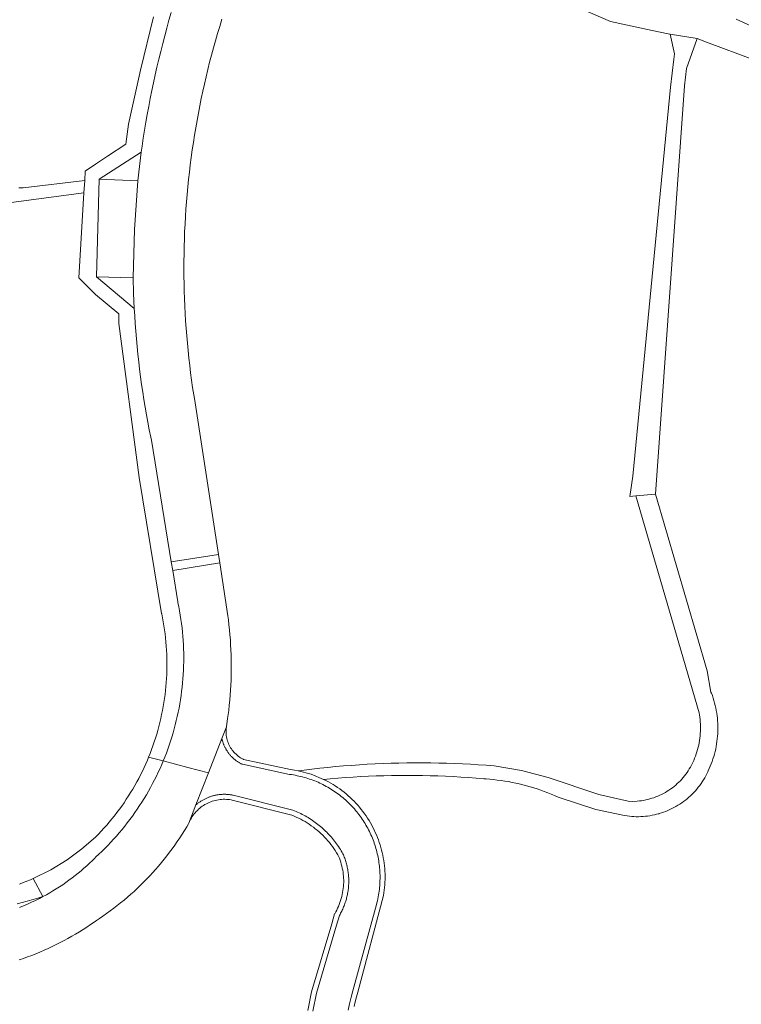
# Model space of a CAD drawing. Extents: x 146402 to 164798, y 455483 to 464134.
# Tile 459 of 575: x 158991 to 159077, y 460749 to 460866. Entities that reach past the tile are written whole.
import ezdxf

# ---------------------------------------------------------------- set-up
doc = ezdxf.new("R2010")
doc.units = 0
doc.header["$LTSCALE"] = 0.2
for name, color, linetype, lineweight in [('B-XX-VH-VERHARDING_ASFALT-GV', 252, 'CONTINUOUS', 18), ('B-XX-VH-VERHARDING_BEDRIJFSVLOERPLAAT-GV', 252, 'CONTINUOUS', 18), ('B-XX-VH-VERHARDING_BETONSTRAATSTEEN-GV', 252, 'CONTINUOUS', 18), ('B-XX-VH-VERHARDING_HALFVERHARDING-GV', 252, 'CONTINUOUS', 18), ('B-XX-VH-VERHARDING_STRAATBAKSTEEN-GV', 252, 'CONTINUOUS', 18)]:
    doc.layers.add(name, color=color, linetype=linetype, lineweight=lineweight)

msp = doc.modelspace()

# ---------------------------------------------------------------- linework, layer by layer
at = {"layer": 'B-XX-VH-VERHARDING_ASFALT-GV'}
for points in [[(159053.381, 460869.467), (159061.491, 460865.904), (159066.452, 460864.837), (159068.366, 460864.447), (159068.588, 460864.412), (159071.81, 460863.902), (159072.957, 460863.468), (159078.709, 460861.289)], [(159081.446, 460863.945), (159076.486, 460866.218)]]:
    msp.add_lwpolyline(points, dxfattribs=at)
msp.add_lwpolyline([(159071.81, 460863.902), (159068.588, 460864.412), (159069.107, 460862.05), (159069.033, 460861.438), (159068.628, 460858.07), (159064.129, 460811.619), (159063.776, 460809.195), (159064.504, 460809.286), (159066.863, 460809.454), (159070.295, 460858.235), (159070.568, 460860.325)], close=True, dxfattribs=at)
at = {"layer": 'B-XX-VH-VERHARDING_BEDRIJFSVLOERPLAAT-GV'}
msp.add_lwpolyline([(159005.019, 460846.886), (159000.404, 460847.07), (159000.121, 460835.438), (159004.483, 460835.293), (159004.653, 460841.094)], close=True, dxfattribs=at)
at = {"layer": 'B-XX-VH-VERHARDING_BETONSTRAATSTEEN-GV'}
msp.add_lwpolyline([(159009.025, 460866.994), (159008.758, 460866.069), (159008.499, 460865.143), (159008.247, 460864.215), (159008.004, 460863.284), (159007.768, 460862.352), (159007.54, 460861.417), (159007.32, 460860.481), (159007.107, 460859.543), (159006.902, 460858.603), (159006.705, 460857.661), (159006.516, 460856.718), (159006.335, 460855.774), (159006.162, 460854.828), (159005.996, 460853.88), (159005.839, 460852.931), (159005.689, 460851.981), (159005.547, 460851.03), (159005.443, 460850.294), (159005.217, 460848.592), (159005.019, 460846.886), (159004.653, 460841.094), (159004.483, 460835.293), (159004.531, 460833.475), (159004.61, 460831.659), (159004.662, 460830.747), (159004.723, 460829.835), (159004.791, 460828.924), (159004.867, 460828.013), (159004.951, 460827.103), (159005.043, 460826.194), (159005.143, 460825.286), (159005.251, 460824.378), (159005.367, 460823.472), (159005.491, 460822.567), (159005.623, 460821.663), (159005.762, 460820.76), (159005.91, 460819.858), (159006.066, 460818.957), (159006.229, 460818.058), (159006.4, 460817.161), (159006.579, 460816.265), (159006.655, 460815.898), (159009.027, 460801.402), (159014.661, 460802.252), (159011.785, 460820.882), (159011.716, 460821.316), (159011.583, 460822.196), (159011.458, 460823.077), (159011.341, 460823.959), (159011.232, 460824.842), (159011.13, 460825.727), (159011.037, 460826.612), (159010.952, 460827.497), (159010.874, 460828.384), (159010.805, 460829.271), (159010.743, 460830.159), (159010.69, 460831.047), (159010.644, 460831.936), (159010.607, 460832.825), (159010.577, 460833.715), (159010.556, 460834.604), (159010.542, 460835.494), (159010.537, 460836.384), (159010.539, 460837.274), (159010.55, 460838.164), (159010.568, 460839.054), (159010.595, 460839.943), (159010.629, 460840.832), (159010.672, 460841.721), (159010.722, 460842.61), (159010.781, 460843.498), (159010.847, 460844.385), (159010.921, 460845.272), (159011.004, 460846.158), (159011.094, 460847.043), (159011.192, 460847.928), (159011.299, 460848.812), (159011.413, 460849.694), (159011.535, 460850.576), (159011.665, 460851.456), (159011.803, 460852.335), (159011.948, 460853.213), (159012.102, 460854.09), (159012.264, 460854.965), (159012.433, 460855.838), (159012.611, 460856.71), (159012.796, 460857.581), (159012.989, 460858.45), (159013.189, 460859.317), (159013.398, 460860.182), (159013.614, 460861.045), (159013.838, 460861.906), (159014.07, 460862.766), (159014.309, 460863.623), (159014.557, 460864.478), (159014.811, 460865.33), (159015.074, 460866.181)], dxfattribs=at)
at = {"layer": 'B-XX-VH-VERHARDING_HALFVERHARDING-GV'}
msp.add_lwpolyline([(158989.317, 460844.228), (158998.583, 460845.461), (158998.693, 460846.911), (158991.332, 460846.065), (158991.17, 460846.055), (158990.837, 460846.041)], dxfattribs=at)
msp.add_lwpolyline([(159073.009, 460788.363), (159066.863, 460809.454), (159064.504, 460809.286), (159072.048, 460783.367), (159072.097, 460783.094), (159072.138, 460782.819), (159072.171, 460782.543), (159072.196, 460782.267), (159072.212, 460781.99), (159072.221, 460781.712), (159072.222, 460781.435), (159072.215, 460781.157), (159072.2, 460780.88), (159072.177, 460780.603), (159072.146, 460780.327), (159072.107, 460780.052), (159072.06, 460779.779), (159072.006, 460779.506), (159071.943, 460779.236), (159071.873, 460778.967), (159071.795, 460778.701), (159071.709, 460778.437), (159071.616, 460778.175), (159071.515, 460777.916), (159071.407, 460777.661), (159071.292, 460777.408), (159071.169, 460777.159), (159071.134, 460777.091), (159071.014, 460776.868), (159070.887, 460776.649), (159070.753, 460776.435), (159070.613, 460776.224), (159070.466, 460776.019), (159070.312, 460775.818), (159070.153, 460775.622), (159069.987, 460775.431), (159069.815, 460775.245), (159069.637, 460775.065), (159069.454, 460774.891), (159069.266, 460774.723), (159069.072, 460774.56), (159068.873, 460774.404), (159068.669, 460774.255), (159068.461, 460774.111), (159068.248, 460773.975), (159068.031, 460773.845), (159067.81, 460773.722), (159067.585, 460773.606), (159067.357, 460773.498), (159067.125, 460773.396), (159066.89, 460773.302), (159066.653, 460773.216), (159066.412, 460773.137), (159066.17, 460773.066), (159065.925, 460773.002), (159065.678, 460772.946), (159065.43, 460772.898), (159065.181, 460772.858), (159064.93, 460772.826), (159064.678, 460772.802), (159064.133, 460772.777), (159063.587, 460772.789), (159060.078, 460773.575), (159054.026, 460775.614), (159050.837, 460776.465), (159047.584, 460777.022), (159046.639, 460777.093), (159045.693, 460777.156), (159044.747, 460777.211), (159043.801, 460777.258), (159042.854, 460777.297), (159041.907, 460777.328), (159040.959, 460777.351), (159040.012, 460777.366), (159039.064, 460777.373), (159038.117, 460777.372), (159037.169, 460777.363), (159036.221, 460777.346), (159035.274, 460777.321), (159034.327, 460777.288), (159033.38, 460777.247), (159032.434, 460777.199), (159031.488, 460777.142), (159030.542, 460777.077), (159029.597, 460777.004), (159028.653, 460776.923), (159027.71, 460776.834), (159026.767, 460776.737), (159025.825, 460776.633), (159024.884, 460776.52), (159024.185, 460776.431), (159025.731, 460776.012), (159027.214, 460775.406), (159027.994, 460775.477), (159028.909, 460775.552), (159029.826, 460775.619), (159030.743, 460775.679), (159031.66, 460775.73), (159032.578, 460775.774), (159033.496, 460775.809), (159034.415, 460775.837), (159035.333, 460775.856), (159036.252, 460775.868), (159037.171, 460775.872), (159038.09, 460775.867), (159039.009, 460775.855), (159039.927, 460775.834), (159040.846, 460775.806), (159041.764, 460775.769), (159042.682, 460775.725), (159043.599, 460775.672), (159044.516, 460775.612), (159045.432, 460775.543), (159046.348, 460775.467), (159046.632, 460775.45), (159047.076, 460775.416), (159047.519, 460775.374), (159047.961, 460775.324), (159048.402, 460775.267), (159048.842, 460775.201), (159049.281, 460775.128), (159049.719, 460775.047), (159050.155, 460774.957), (159050.589, 460774.86), (159051.021, 460774.756), (159051.452, 460774.643), (159051.88, 460774.523), (159052.306, 460774.395), (159052.73, 460774.259), (159053.151, 460774.116), (159053.57, 460773.965), (159053.986, 460773.807), (159054.398, 460773.641), (159054.808, 460773.468), (159055.215, 460773.288), (159059.719, 460771.813), (159062.93, 460771.115), (159063.198, 460771.067), (159063.467, 460771.027), (159063.737, 460770.995), (159064.008, 460770.97), (159064.28, 460770.954), (159064.552, 460770.946), (159064.823, 460770.945), (159065.095, 460770.953), (159065.367, 460770.968), (159065.638, 460770.992), (159065.908, 460771.024), (159066.177, 460771.063), (159066.445, 460771.111), (159066.712, 460771.166), (159066.977, 460771.229), (159067.239, 460771.3), (159067.292, 460771.315), (159067.552, 460771.395), (159067.81, 460771.483), (159068.065, 460771.578), (159068.317, 460771.68), (159068.566, 460771.79), (159068.811, 460771.907), (159069.053, 460772.031), (159069.291, 460772.163), (159069.526, 460772.301), (159069.756, 460772.446), (159069.982, 460772.598), (159070.203, 460772.757), (159070.419, 460772.922), (159070.631, 460773.093), (159070.837, 460773.27), (159071.038, 460773.453), (159071.234, 460773.642), (159071.424, 460773.837), (159071.608, 460774.038), (159071.786, 460774.243), (159071.958, 460774.454), (159072.124, 460774.67), (159072.284, 460774.89), (159072.436, 460775.115), (159072.582, 460775.345), (159072.722, 460775.579), (159072.854, 460775.816), (159072.98, 460776.058), (159073.098, 460776.303), (159073.145, 460776.406), (159073.274, 460776.686), (159073.395, 460776.969), (159073.509, 460777.255), (159073.616, 460777.544), (159073.715, 460777.836), (159073.806, 460778.13), (159073.89, 460778.427), (159073.966, 460778.725), (159074.034, 460779.026), (159074.095, 460779.328), (159074.147, 460779.632), (159074.192, 460779.937), (159074.229, 460780.242), (159074.257, 460780.549), (159074.278, 460780.857), (159074.291, 460781.164), (159074.296, 460781.473), (159074.293, 460781.78), (159074.281, 460782.088), (159074.262, 460782.396), (159074.235, 460782.703), (159074.2, 460783.009), (159074.157, 460783.314), (159074.106, 460783.618), (159074.098, 460783.663), (159074.047, 460783.92), (159073.98, 460784.221), (159073.906, 460784.52), (159073.868, 460784.66), (159073.824, 460784.817), (159073.734, 460785.112), (159073.636, 460785.404), (159073.531, 460785.694), (159073.475, 460785.837)], close=True, dxfattribs=at)
at = {"layer": 'B-XX-VH-VERHARDING_STRAATBAKSTEEN-GV'}
for points in [[(159006.901, 460866.487), (159005.36, 460860.09), (159003.932, 460853.667), (159003.589, 460851.284), (159001.404, 460849.818), (159000, 460848.875), (158998.758, 460848.042), (158998.693, 460846.911), (158998.583, 460845.461), (158998.008, 460835.307), (159000, 460833.301), (159002.75, 460830.985), (159002.782, 460829.847), (159005.212, 460811.438), (159007.879, 460795.23), (159007.893, 460795.161), (159007.988, 460794.686), (159008.075, 460794.21), (159008.155, 460793.732), (159008.226, 460793.253), (159008.289, 460792.772), (159008.345, 460792.291), (159008.392, 460791.809), (159008.431, 460791.326), (159008.463, 460790.843), (159008.486, 460790.359), (159008.502, 460789.875), (159008.51, 460789.391), (159008.509, 460788.906), (159008.501, 460788.422), (159008.484, 460787.938), (159008.46, 460787.454), (159008.427, 460786.97), (159008.387, 460786.488), (159008.338, 460786.006), (159008.282, 460785.525), (159008.218, 460785.044), (159008.146, 460784.565), (159008.065, 460784.088), (159007.977, 460783.611), (159007.882, 460783.137), (159007.778, 460782.663), (159007.666, 460782.192), (159007.547, 460781.722), (159007.42, 460781.255), (159007.286, 460780.79), (159007.143, 460780.326), (159006.993, 460779.866), (159006.836, 460779.408), (159006.671, 460778.952), (159006.498, 460778.5), (159006.318, 460778.05), (159008.07, 460777.596), (159008.26, 460778.066), (159008.443, 460778.54), (159008.619, 460779.016), (159008.787, 460779.495), (159008.947, 460779.977), (159009.1, 460780.46), (159009.245, 460780.947), (159009.382, 460781.435), (159009.512, 460781.926), (159009.634, 460782.419), (159009.748, 460782.913), (159009.854, 460783.409), (159009.953, 460783.907), (159010.043, 460784.407), (159010.126, 460784.907), (159010.201, 460785.409), (159010.268, 460785.912), (159010.327, 460786.416), (159010.378, 460786.921), (159010.421, 460787.427), (159010.456, 460787.933), (159010.483, 460788.44), (159010.502, 460788.947), (159010.514, 460789.455), (159010.517, 460789.962), (159010.512, 460790.47), (159010.499, 460790.977), (159010.478, 460791.484), (159010.449, 460791.991), (159010.412, 460792.497), (159010.367, 460793.002), (159010.315, 460793.507), (159010.254, 460794.011), (159010.185, 460794.514), (159010.109, 460795.015), (159010.024, 460795.516), (159009.932, 460796.015), (159009.832, 460796.512), (159009.809, 460796.62), (159009.197, 460800.362), (159009.027, 460801.402), (159006.655, 460815.898), (159006.579, 460816.265), (159006.4, 460817.161), (159006.229, 460818.058), (159006.066, 460818.957), (159005.91, 460819.858), (159005.762, 460820.76), (159005.623, 460821.663), (159005.491, 460822.567), (159005.367, 460823.472), (159005.251, 460824.378), (159005.143, 460825.286), (159005.043, 460826.194), (159004.951, 460827.103), (159004.867, 460828.013), (159004.791, 460828.924), (159004.723, 460829.835), (159004.662, 460830.747), (159004.61, 460831.659), (159000.121, 460835.438), (159000.404, 460847.07), (159005.443, 460850.294), (159005.547, 460851.03), (159005.689, 460851.981), (159005.839, 460852.931), (159005.996, 460853.88), (159006.162, 460854.828), (159006.335, 460855.774), (159006.516, 460856.718), (159006.705, 460857.661), (159006.902, 460858.603), (159007.107, 460859.543), (159007.32, 460860.481), (159007.54, 460861.417), (159007.768, 460862.352), (159008.004, 460863.284), (159008.247, 460864.215), (159008.499, 460865.143), (159008.758, 460866.069), (159009.025, 460866.994)], [(159030.852, 460748.258), (159030.993, 460748.84), (159031.141, 460749.421), (159031.297, 460750), (159034.376, 460761.536), (159034.426, 460761.854), (159034.468, 460762.174), (159034.502, 460762.494), (159034.528, 460762.816), (159034.546, 460763.138), (159034.556, 460763.46), (159034.558, 460763.782), (159034.552, 460764.105), (159034.538, 460764.427), (159034.516, 460764.749), (159034.486, 460765.069), (159034.448, 460765.39), (159034.402, 460765.709), (159034.348, 460766.027), (159034.286, 460766.343), (159034.217, 460766.658), (159034.146, 460766.945), (159034.062, 460767.256), (159033.97, 460767.565), (159033.87, 460767.872), (159033.763, 460768.176), (159033.648, 460768.478), (159033.526, 460768.776), (159033.396, 460769.072), (159033.259, 460769.364), (159033.115, 460769.652), (159032.964, 460769.937), (159032.806, 460770.218), (159032.64, 460770.495), (159032.468, 460770.768), (159032.29, 460771.037), (159032.104, 460771.301), (159031.913, 460771.56), (159031.714, 460771.815), (159031.51, 460772.064), (159031.299, 460772.308), (159031.083, 460772.547), (159030.861, 460772.781), (159030.632, 460773.009), (159030.399, 460773.231), (159030.159, 460773.448), (159029.915, 460773.658), (159029.666, 460773.862), (159029.411, 460774.06), (159029.152, 460774.252), (159028.887, 460774.437), (159028.619, 460774.616), (159028.346, 460774.788), (159028.069, 460774.953), (159027.788, 460775.111), (159027.503, 460775.262), (159027.214, 460775.406), (159025.731, 460776.012), (159024.185, 460776.431), (159023.736, 460776.516), (159023.285, 460776.586), (159017.655, 460777.786), (159017.609, 460777.809), (159017.457, 460777.889), (159017.309, 460777.977), (159017.165, 460778.071), (159017.026, 460778.172), (159016.891, 460778.279), (159016.762, 460778.393), (159016.639, 460778.512), (159016.52, 460778.637), (159016.408, 460778.767), (159016.302, 460778.902), (159016.203, 460779.043), (159016.11, 460779.187), (159016.023, 460779.336), (159015.944, 460779.488), (159015.872, 460779.645), (159015.808, 460779.804), (159015.751, 460779.966), (159015.701, 460780.131), (159015.659, 460780.297), (159015.626, 460780.466), (159015.599, 460780.636), (159015.581, 460780.807), (159015.571, 460780.978), (159015.569, 460781.15), (159015.574, 460781.322), (159015.588, 460781.494), (159015.61, 460781.664), (159015.072, 460780.285), (159015.089, 460780.21), (159015.106, 460780.134), (159015.125, 460780.06), (159015.146, 460779.985), (159015.168, 460779.911), (159015.19, 460779.837), (159015.215, 460779.764), (159015.24, 460779.691), (159015.267, 460779.619), (159015.295, 460779.547), (159015.325, 460779.476), (159015.356, 460779.405), (159015.387, 460779.334), (159015.42, 460779.265), (159015.455, 460779.196), (159015.49, 460779.127), (159015.527, 460779.059), (159015.565, 460778.992), (159015.604, 460778.925), (159015.645, 460778.859), (159015.686, 460778.794), (159015.729, 460778.73), (159015.772, 460778.666), (159015.817, 460778.603), (159015.863, 460778.541), (159015.91, 460778.48), (159015.958, 460778.42), (159016.008, 460778.36), (159016.058, 460778.302), (159016.109, 460778.244), (159016.161, 460778.187), (159016.214, 460778.131), (159016.269, 460778.076), (159016.324, 460778.022), (159016.38, 460777.969), (159016.437, 460777.917), (159016.495, 460777.866), (159016.554, 460777.816), (159016.613, 460777.767), (159016.674, 460777.719), (159016.735, 460777.672), (159016.798, 460777.626), (159016.861, 460777.582), (159016.924, 460777.538), (159016.989, 460777.496), (159017.054, 460777.455), (159017.12, 460777.415), (159017.187, 460777.376), (159017.254, 460777.338), (159017.322, 460777.301), (159017.391, 460777.266), (159017.46, 460777.232), (159017.53, 460777.199), (159023.16, 460775.999), (159023.387, 460775.965), (159023.613, 460775.928), (159023.839, 460775.887), (159024.064, 460775.843), (159024.278, 460775.797), (159024.49, 460775.748), (159024.702, 460775.694), (159024.913, 460775.637), (159025.123, 460775.577), (159025.331, 460775.512), (159025.539, 460775.444), (159025.745, 460775.372), (159025.95, 460775.297), (159026.154, 460775.218), (159026.356, 460775.135), (159026.556, 460775.049), (159026.756, 460774.959), (159026.953, 460774.866), (159027.147, 460774.77), (159027.34, 460774.671), (159027.531, 460774.568), (159027.72, 460774.462), (159027.907, 460774.352), (159028.092, 460774.24), (159028.275, 460774.124), (159028.456, 460774.005), (159028.635, 460773.883), (159028.812, 460773.758), (159028.986, 460773.629), (159029.159, 460773.498), (159029.329, 460773.364), (159029.497, 460773.227), (159029.662, 460773.086), (159029.824, 460772.943), (159029.985, 460772.797), (159030.142, 460772.649), (159030.297, 460772.497), (159030.45, 460772.343), (159030.599, 460772.187), (159030.746, 460772.027), (159030.89, 460771.865), (159031.032, 460771.701), (159031.17, 460771.534), (159031.305, 460771.365), (159031.438, 460771.194), (159031.567, 460771.02), (159031.694, 460770.844), (159031.817, 460770.666), (159031.937, 460770.485), (159032.054, 460770.303), (159032.168, 460770.118), (159032.278, 460769.932), (159032.386, 460769.744), (159032.49, 460769.554), (159032.59, 460769.362), (159032.687, 460769.168), (159032.781, 460768.973), (159032.872, 460768.776), (159032.959, 460768.577), (159033.042, 460768.377), (159033.122, 460768.176), (159033.198, 460767.973), (159033.271, 460767.769), (159033.341, 460767.564), (159033.407, 460767.358), (159033.469, 460767.15), (159033.527, 460766.941), (159033.582, 460766.732), (159033.633, 460766.521), (159033.68, 460766.312), (159033.723, 460766.101), (159033.763, 460765.89), (159033.799, 460765.679), (159033.831, 460765.466), (159033.86, 460765.253), (159033.885, 460765.04), (159033.907, 460764.826), (159033.924, 460764.613), (159033.938, 460764.398), (159033.948, 460764.184), (159033.955, 460763.969), (159033.958, 460763.754), (159033.957, 460763.54), (159033.952, 460763.325), (159033.944, 460763.111), (159033.932, 460762.896), (159033.916, 460762.682), (159033.897, 460762.468), (159033.874, 460762.255), (159033.847, 460762.042), (159033.816, 460761.829), (159033.782, 460761.617), (159033.739, 460761.38), (159033.691, 460761.143), (159033.638, 460760.908), (159033.581, 460760.673), (159033.52, 460760.44), (159030.718, 460750.158), (159030.511, 460749.383), (159030.317, 460748.605), (159030.138, 460747.823)], [(159030.138, 460747.823), (159030.317, 460748.605), (159030.511, 460749.383), (159030.718, 460750.158), (159033.52, 460760.44), (159033.581, 460760.673), (159033.638, 460760.908), (159033.691, 460761.143), (159033.739, 460761.38), (159033.782, 460761.617), (159033.816, 460761.829), (159033.847, 460762.042), (159033.874, 460762.255), (159033.897, 460762.468), (159033.916, 460762.682), (159033.932, 460762.896), (159033.944, 460763.111), (159033.952, 460763.325), (159033.957, 460763.54), (159033.958, 460763.754), (159033.955, 460763.969), (159033.948, 460764.184), (159033.938, 460764.398), (159033.924, 460764.613), (159033.907, 460764.826), (159033.885, 460765.04), (159033.86, 460765.253), (159033.831, 460765.466), (159033.799, 460765.679), (159033.763, 460765.89), (159033.723, 460766.101), (159033.68, 460766.312), (159033.633, 460766.521), (159033.582, 460766.732), (159033.527, 460766.941), (159033.469, 460767.15), (159033.407, 460767.358), (159033.341, 460767.564), (159033.271, 460767.769), (159033.198, 460767.973), (159033.122, 460768.176), (159033.042, 460768.377), (159032.959, 460768.577), (159032.872, 460768.776), (159032.781, 460768.973), (159032.687, 460769.168), (159032.59, 460769.362), (159032.49, 460769.554), (159032.386, 460769.744), (159032.278, 460769.932), (159032.168, 460770.118), (159032.054, 460770.303), (159031.937, 460770.485), (159031.817, 460770.666), (159031.694, 460770.844), (159031.567, 460771.02), (159031.438, 460771.194), (159031.305, 460771.365), (159031.17, 460771.534), (159031.032, 460771.701), (159030.89, 460771.865), (159030.746, 460772.027), (159030.599, 460772.187), (159030.45, 460772.343), (159030.297, 460772.497), (159030.142, 460772.649), (159029.985, 460772.797), (159029.824, 460772.943), (159029.662, 460773.086), (159029.497, 460773.227), (159029.329, 460773.364), (159029.159, 460773.498), (159028.986, 460773.629), (159028.812, 460773.758), (159028.635, 460773.883), (159028.456, 460774.005), (159028.275, 460774.124), (159028.092, 460774.24), (159027.907, 460774.352), (159027.72, 460774.462), (159027.531, 460774.568), (159027.34, 460774.671), (159027.147, 460774.77), (159026.953, 460774.866), (159026.756, 460774.959), (159026.556, 460775.049), (159026.356, 460775.135), (159026.154, 460775.218), (159025.95, 460775.297), (159025.745, 460775.372), (159025.539, 460775.444), (159025.331, 460775.512), (159025.123, 460775.577), (159024.913, 460775.637), (159024.702, 460775.694), (159024.49, 460775.748), (159024.278, 460775.797), (159024.064, 460775.843), (159023.839, 460775.887), (159023.613, 460775.928), (159023.387, 460775.965), (159023.16, 460775.999), (159017.53, 460777.199), (159017.46, 460777.232), (159017.391, 460777.266), (159017.322, 460777.301), (159017.254, 460777.338), (159017.187, 460777.376), (159017.12, 460777.415), (159017.054, 460777.455), (159016.989, 460777.496), (159016.924, 460777.538), (159016.861, 460777.582), (159016.798, 460777.626), (159016.735, 460777.672), (159016.674, 460777.719), (159016.613, 460777.767), (159016.554, 460777.816), (159016.495, 460777.866), (159016.437, 460777.917), (159016.38, 460777.969), (159016.324, 460778.022), (159016.269, 460778.076), (159016.214, 460778.131), (159016.161, 460778.187), (159016.109, 460778.244), (159016.058, 460778.302), (159016.008, 460778.36), (159015.958, 460778.42), (159015.91, 460778.48), (159015.863, 460778.541), (159015.817, 460778.603), (159015.772, 460778.666), (159015.729, 460778.73), (159015.686, 460778.794), (159015.645, 460778.859), (159015.604, 460778.925), (159015.565, 460778.992), (159015.527, 460779.059), (159015.49, 460779.127), (159015.455, 460779.196), (159015.42, 460779.265), (159015.387, 460779.334), (159015.356, 460779.405), (159015.325, 460779.476), (159015.295, 460779.547), (159015.267, 460779.619), (159015.24, 460779.691), (159015.215, 460779.764), (159015.19, 460779.837), (159015.168, 460779.911), (159015.146, 460779.985), (159015.125, 460780.06), (159015.106, 460780.134), (159015.089, 460780.21), (159015.072, 460780.285), (159013.477, 460776.197), (159011.979, 460772.354), (159012.047, 460772.412), (159012.117, 460772.469), (159012.187, 460772.525), (159012.259, 460772.58), (159012.331, 460772.633), (159012.404, 460772.685), (159012.479, 460772.736), (159012.553, 460772.786), (159012.629, 460772.834), (159012.706, 460772.881), (159012.783, 460772.926), (159012.862, 460772.971), (159012.941, 460773.013), (159013.02, 460773.055), (159013.101, 460773.095), (159013.182, 460773.134), (159013.264, 460773.171), (159013.346, 460773.207), (159013.429, 460773.241), (159013.513, 460773.274), (159013.597, 460773.306), (159013.682, 460773.336), (159013.767, 460773.365), (159013.853, 460773.392), (159013.939, 460773.417), (159014.025, 460773.441), (159014.112, 460773.464), (159014.2, 460773.485), (159014.287, 460773.505), (159014.375, 460773.523), (159014.464, 460773.54), (159014.552, 460773.554), (159014.641, 460773.568), (159014.73, 460773.58), (159014.82, 460773.59), (159014.909, 460773.599), (159014.999, 460773.606), (159015.088, 460773.612), (159015.178, 460773.616), (159015.268, 460773.619), (159015.358, 460773.62), (159015.448, 460773.62), (159015.538, 460773.618), (159015.627, 460773.614), (159015.717, 460773.609), (159015.807, 460773.602), (159015.896, 460773.594), (159015.986, 460773.584), (159016.075, 460773.573), (159016.164, 460773.56), (159016.252, 460773.545), (159016.341, 460773.53), (159016.429, 460773.512), (159023.562, 460771.718), (159023.75, 460771.644), (159023.936, 460771.566), (159024.122, 460771.485), (159024.305, 460771.401), (159024.488, 460771.313), (159024.668, 460771.223), (159024.847, 460771.129), (159025.025, 460771.032), (159025.2, 460770.932), (159025.374, 460770.83), (159025.546, 460770.723), (159025.717, 460770.615), (159025.885, 460770.503), (159026.051, 460770.388), (159026.216, 460770.27), (159026.378, 460770.15), (159026.538, 460770.027), (159026.696, 460769.9), (159026.852, 460769.772), (159027.005, 460769.64), (159027.156, 460769.506), (159027.305, 460769.369), (159027.451, 460769.23), (159027.595, 460769.088), (159027.737, 460768.944), (159027.875, 460768.797), (159028.012, 460768.648), (159028.145, 460768.496), (159028.276, 460768.342), (159028.405, 460768.186), (159028.53, 460768.028), (159028.653, 460767.867), (159028.773, 460767.704), (159028.89, 460767.54), (159029.004, 460767.373), (159029.116, 460767.204), (159029.224, 460767.034), (159029.329, 460766.861), (159029.432, 460766.687), (159029.531, 460766.511), (159029.587, 460766.381), (159029.641, 460766.25), (159029.693, 460766.118), (159029.742, 460765.985), (159029.79, 460765.852), (159029.834, 460765.717), (159029.877, 460765.582), (159029.917, 460765.446), (159029.954, 460765.31), (159029.989, 460765.172), (159030.022, 460765.034), (159030.052, 460764.896), (159030.08, 460764.757), (159030.105, 460764.618), (159030.128, 460764.478), (159030.149, 460764.338), (159030.167, 460764.197), (159030.182, 460764.056), (159030.195, 460763.915), (159030.206, 460763.774), (159030.214, 460763.633), (159030.22, 460763.491), (159030.223, 460763.349), (159030.223, 460763.208), (159030.221, 460763.066), (159030.217, 460762.924), (159030.21, 460762.783), (159030.201, 460762.641), (159030.189, 460762.5), (159030.174, 460762.359), (159030.158, 460762.219), (159030.138, 460762.078), (159030.117, 460761.938), (159030.092, 460761.799), (159030.066, 460761.659), (159030.036, 460761.521), (159030.005, 460761.383), (159029.971, 460761.245), (159029.935, 460761.108), (159029.896, 460760.972), (159029.854, 460760.837), (159029.811, 460760.702), (159029.765, 460760.568), (159029.717, 460760.434), (159029.666, 460760.302), (159029.613, 460760.171), (159029.558, 460760.04), (159029.5, 460759.911), (159029.44, 460759.782), (159029.378, 460759.655), (159029.314, 460759.529), (159029.248, 460759.404), (159029.179, 460759.28), (159029.108, 460759.157), (159028.762, 460757.986), (159026.369, 460749.866), (159025.941, 460747.714)], [(158990.88, 460753.842), (158991.381, 460754.015), (158991.879, 460754.195), (158992.374, 460754.382), (158992.866, 460754.577), (158993.355, 460754.78), (158993.841, 460754.99), (158994.324, 460755.207), (158994.803, 460755.431), (158995.279, 460755.663), (158995.752, 460755.901), (158996.221, 460756.147), (158996.686, 460756.4), (158997.147, 460756.66), (158997.604, 460756.927), (158998.057, 460757.201), (158998.506, 460757.481), (158998.951, 460757.768), (158999.391, 460758.062), (158999.827, 460758.363), (159000.001, 460758.486), (159000.441, 460758.776), (159000.877, 460759.072), (159001.308, 460759.375), (159001.734, 460759.684), (159002.156, 460760), (159002.573, 460760.322), (159002.984, 460760.65), (159003.391, 460760.985), (159003.793, 460761.326), (159004.189, 460761.672), (159004.581, 460762.025), (159004.966, 460762.384), (159005.347, 460762.748), (159005.721, 460763.119), (159006.09, 460763.495), (159006.454, 460763.876), (159006.811, 460764.263), (159007.163, 460764.655), (159007.508, 460765.053), (159007.848, 460765.456), (159008.181, 460765.863), (159008.508, 460766.276), (159008.829, 460766.694), (159009.143, 460767.117), (159009.451, 460767.544), (159009.752, 460767.976), (159010.047, 460768.413), (159010.335, 460768.854), (159010.617, 460769.299), (159010.891, 460769.749), (159011.104, 460770.108), (159011.134, 460770.183), (159011.979, 460772.354), (159013.477, 460776.197), (159011.02, 460776.833), (159008.07, 460777.596), (159007.893, 460777.178), (159007.689, 460776.713), (159007.477, 460776.252), (159007.258, 460775.794), (159007.032, 460775.34), (159006.799, 460774.889), (159006.559, 460774.442), (159006.312, 460773.999), (159006.057, 460773.559), (159005.796, 460773.124), (159005.528, 460772.693), (159005.253, 460772.267), (159004.972, 460771.844), (159004.684, 460771.426), (159004.389, 460771.013), (159004.088, 460770.605), (159003.781, 460770.201), (159003.467, 460769.802), (159003.147, 460769.408), (159002.821, 460769.019), (159002.488, 460768.636), (159002.15, 460768.258), (159001.806, 460767.885), (159001.456, 460767.517), (159001.1, 460767.155), (159000.739, 460766.799), (159000.372, 460766.449), (158999.999, 460766.104), (158999.94, 460766.044), (158999.614, 460765.721), (158999.282, 460765.404), (158998.946, 460765.093), (158998.603, 460764.787), (158998.255, 460764.488), (158997.903, 460764.194), (158997.545, 460763.907), (158997.182, 460763.626), (158996.814, 460763.352), (158996.442, 460763.083), (158996.065, 460762.822), (158995.683, 460762.567), (158995.297, 460762.319), (158994.907, 460762.077), (158994.513, 460761.843), (158994.114, 460761.615), (158993.712, 460761.394), (158993.289, 460761.175), (158992.822, 460760.942), (158992.352, 460760.717), (158991.878, 460760.498), (158991.4, 460760.287), (158990.92, 460760.083)], [(159025.941, 460747.714), (159026.369, 460749.866), (159028.762, 460757.986), (159029.108, 460759.157), (159029.179, 460759.28), (159029.248, 460759.404), (159029.314, 460759.529), (159029.378, 460759.655), (159029.44, 460759.782), (159029.5, 460759.911), (159029.558, 460760.04), (159029.613, 460760.171), (159029.666, 460760.302), (159029.717, 460760.434), (159029.765, 460760.568), (159029.811, 460760.702), (159029.854, 460760.837), (159029.896, 460760.972), (159029.935, 460761.108), (159029.971, 460761.245), (159030.005, 460761.383), (159030.036, 460761.521), (159030.066, 460761.659), (159030.092, 460761.799), (159030.117, 460761.938), (159030.138, 460762.078), (159030.158, 460762.219), (159030.174, 460762.359), (159030.189, 460762.5), (159030.201, 460762.641), (159030.21, 460762.783), (159030.217, 460762.924), (159030.221, 460763.066), (159030.223, 460763.208), (159030.223, 460763.349), (159030.22, 460763.491), (159030.214, 460763.633), (159030.206, 460763.774), (159030.195, 460763.915), (159030.182, 460764.056), (159030.167, 460764.197), (159030.149, 460764.338), (159030.128, 460764.478), (159030.105, 460764.618), (159030.08, 460764.757), (159030.052, 460764.896), (159030.022, 460765.034), (159029.989, 460765.172), (159029.954, 460765.31), (159029.917, 460765.446), (159029.877, 460765.582), (159029.834, 460765.717), (159029.79, 460765.852), (159029.742, 460765.985), (159029.693, 460766.118), (159029.641, 460766.25), (159029.587, 460766.381), (159029.531, 460766.511), (159029.432, 460766.687), (159029.329, 460766.861), (159029.224, 460767.034), (159029.116, 460767.204), (159029.004, 460767.373), (159028.89, 460767.54), (159028.773, 460767.704), (159028.653, 460767.867), (159028.53, 460768.028), (159028.405, 460768.186), (159028.276, 460768.342), (159028.145, 460768.496), (159028.012, 460768.648), (159027.875, 460768.797), (159027.737, 460768.944), (159027.595, 460769.088), (159027.451, 460769.23), (159027.305, 460769.369), (159027.156, 460769.506), (159027.005, 460769.64), (159026.852, 460769.772), (159026.696, 460769.9), (159026.538, 460770.027), (159026.378, 460770.15), (159026.216, 460770.27), (159026.051, 460770.388), (159025.885, 460770.503), (159025.717, 460770.615), (159025.546, 460770.723), (159025.374, 460770.83), (159025.2, 460770.932), (159025.025, 460771.032), (159024.847, 460771.129), (159024.668, 460771.223), (159024.488, 460771.313), (159024.305, 460771.401), (159024.122, 460771.485), (159023.936, 460771.566), (159023.75, 460771.644), (159023.562, 460771.718), (159016.429, 460773.512), (159016.341, 460773.53), (159016.252, 460773.545), (159016.164, 460773.56), (159016.075, 460773.573), (159015.986, 460773.584), (159015.896, 460773.594), (159015.807, 460773.602), (159015.717, 460773.609), (159015.627, 460773.614), (159015.538, 460773.618), (159015.448, 460773.62), (159015.358, 460773.62), (159015.268, 460773.619), (159015.178, 460773.616), (159015.088, 460773.612), (159014.999, 460773.606), (159014.909, 460773.599), (159014.82, 460773.59), (159014.73, 460773.58), (159014.641, 460773.568), (159014.552, 460773.554), (159014.464, 460773.54), (159014.375, 460773.523), (159014.287, 460773.505), (159014.2, 460773.485), (159014.112, 460773.464), (159014.025, 460773.441), (159013.939, 460773.417), (159013.853, 460773.392), (159013.767, 460773.365), (159013.682, 460773.336), (159013.597, 460773.306), (159013.513, 460773.274), (159013.429, 460773.241), (159013.346, 460773.207), (159013.264, 460773.171), (159013.182, 460773.134), (159013.101, 460773.095), (159013.02, 460773.055), (159012.941, 460773.013), (159012.862, 460772.971), (159012.783, 460772.926), (159012.706, 460772.881), (159012.629, 460772.834), (159012.553, 460772.786), (159012.479, 460772.736), (159012.404, 460772.685), (159012.331, 460772.633), (159012.259, 460772.58), (159012.187, 460772.525), (159012.117, 460772.469), (159012.047, 460772.412), (159011.979, 460772.354), (159011.134, 460770.183), (159011.177, 460770.285), (159011.258, 460770.458), (159011.345, 460770.628), (159011.44, 460770.795), (159011.541, 460770.957), (159011.65, 460771.114), (159011.764, 460771.267), (159011.885, 460771.416), (159012.012, 460771.559), (159012.146, 460771.696), (159012.284, 460771.828), (159012.428, 460771.954), (159012.577, 460772.074), (159012.731, 460772.187), (159012.89, 460772.294), (159013.053, 460772.394), (159013.22, 460772.488), (159013.391, 460772.574), (159013.565, 460772.653), (159013.742, 460772.724), (159013.922, 460772.789), (159014.105, 460772.845), (159014.29, 460772.894), (159014.477, 460772.935), (159014.665, 460772.968), (159014.855, 460772.994), (159015.045, 460773.011), (159015.236, 460773.021), (159015.428, 460773.022), (159015.619, 460773.016), (159015.81, 460773.001), (159016, 460772.979), (159016.188, 460772.948), (159016.283, 460772.93), (159023.416, 460771.136), (159023.69, 460771.024), (159023.961, 460770.904), (159024.229, 460770.777), (159024.493, 460770.644), (159024.753, 460770.503), (159025.01, 460770.354), (159025.262, 460770.2), (159025.51, 460770.038), (159025.754, 460769.87), (159025.993, 460769.695), (159026.227, 460769.514), (159026.456, 460769.326), (159026.68, 460769.132), (159026.899, 460768.933), (159027.112, 460768.727), (159027.32, 460768.516), (159027.522, 460768.3), (159027.718, 460768.078), (159027.908, 460767.85), (159028.091, 460767.618), (159028.269, 460767.381), (159028.44, 460767.139), (159028.604, 460766.893), (159028.762, 460766.642), (159028.912, 460766.387), (159029.005, 460766.222), (159029.098, 460765.994), (159029.184, 460765.763), (159029.262, 460765.529), (159029.333, 460765.293), (159029.396, 460765.055), (159029.451, 460764.815), (159029.498, 460764.573), (159029.538, 460764.33), (159029.569, 460764.085), (159029.593, 460763.84), (159029.608, 460763.594), (159029.616, 460763.348), (159029.616, 460763.102), (159029.607, 460762.856), (159029.591, 460762.61), (159029.566, 460762.365), (159029.534, 460762.12), (159029.494, 460761.877), (159029.446, 460761.635), (159029.39, 460761.396), (159029.326, 460761.157), (159029.255, 460760.922), (159029.176, 460760.688), (159029.089, 460760.458), (159028.995, 460760.23), (159028.894, 460760.005), (159028.786, 460759.784), (159028.67, 460759.566), (159028.547, 460759.353), (159028.532, 460759.327), (159028.187, 460758.156), (159025.786, 460750.007), (159025.348, 460747.809)], [(158990.609, 460760.541), (158991.208, 460760.688), (158991.805, 460760.843), (158992.4, 460761.006), (158992.994, 460761.176), (158993.584, 460761.354), (158993.712, 460761.394), (158992.545, 460763.561), (158992.207, 460763.414), (158991.781, 460763.237), (158991.351, 460763.067), (158990.919, 460762.905)]]:
    msp.add_lwpolyline(points, dxfattribs=at)
for points in [[(159014.816, 460801.245), (159014.661, 460802.252), (159009.027, 460801.402), (159009.197, 460800.362)], [(159015.792, 460794.924), (159014.816, 460801.245), (159009.197, 460800.362), (159009.809, 460796.62), (159009.832, 460796.512), (159009.932, 460796.015), (159010.024, 460795.516), (159010.109, 460795.015), (159010.185, 460794.514), (159010.254, 460794.011), (159010.315, 460793.507), (159010.367, 460793.002), (159010.412, 460792.497), (159010.449, 460791.991), (159010.478, 460791.484), (159010.499, 460790.977), (159010.512, 460790.47), (159010.517, 460789.962), (159010.514, 460789.455), (159010.502, 460788.947), (159010.483, 460788.44), (159010.456, 460787.933), (159010.421, 460787.427), (159010.378, 460786.921), (159010.327, 460786.416), (159010.268, 460785.912), (159010.201, 460785.409), (159010.126, 460784.907), (159010.043, 460784.407), (159009.953, 460783.907), (159009.854, 460783.409), (159009.748, 460782.913), (159009.634, 460782.419), (159009.512, 460781.926), (159009.382, 460781.435), (159009.245, 460780.947), (159009.1, 460780.46), (159008.947, 460779.977), (159008.787, 460779.495), (159008.619, 460779.016), (159008.443, 460778.54), (159008.26, 460778.066), (159008.07, 460777.596), (159011.02, 460776.833), (159013.477, 460776.197), (159015.072, 460780.285), (159015.61, 460781.664), (159015.759, 460782.653), (159015.886, 460783.646), (159015.952, 460784.245), (159016.01, 460784.844), (159016.06, 460785.444), (159016.102, 460786.045), (159016.136, 460786.646), (159016.162, 460787.248), (159016.18, 460787.85), (159016.19, 460788.453), (159016.192, 460789.055), (159016.186, 460789.657), (159016.172, 460790.259), (159016.151, 460790.861), (159016.121, 460791.463), (159016.083, 460792.064), (159016.037, 460792.664), (159015.983, 460793.264), (159015.921, 460793.863), (159015.852, 460794.462)], [(159008.07, 460777.596), (159006.318, 460778.05), (159006.176, 460777.71), (159005.983, 460777.265), (159005.782, 460776.824), (159005.575, 460776.386), (159005.36, 460775.952), (159005.138, 460775.521), (159004.909, 460775.093), (159004.673, 460774.67), (159004.429, 460774.251), (159004.179, 460773.836), (159003.923, 460773.424), (159003.659, 460773.018), (159003.389, 460772.615), (159003.112, 460772.217), (159002.829, 460771.824), (159002.539, 460771.436), (159002.243, 460771.052), (159001.94, 460770.673), (159001.632, 460770.299), (159001.317, 460769.931), (159000.996, 460769.567), (159000.669, 460769.209), (159000.336, 460768.857), (158999.999, 460768.511), (158998.362, 460767.09), (158996.617, 460765.806), (158994.63, 460764.595), (158992.545, 460763.561), (158993.712, 460761.394), (158994.114, 460761.615), (158994.513, 460761.843), (158994.907, 460762.077), (158995.297, 460762.319), (158995.683, 460762.567), (158996.065, 460762.822), (158996.442, 460763.083), (158996.814, 460763.352), (158997.182, 460763.626), (158997.545, 460763.907), (158997.903, 460764.194), (158998.255, 460764.488), (158998.603, 460764.787), (158998.946, 460765.093), (158999.282, 460765.404), (158999.614, 460765.721), (158999.94, 460766.044), (158999.999, 460766.104), (159000.372, 460766.449), (159000.739, 460766.799), (159001.1, 460767.155), (159001.456, 460767.517), (159001.806, 460767.885), (159002.15, 460768.258), (159002.488, 460768.636), (159002.821, 460769.019), (159003.147, 460769.408), (159003.467, 460769.802), (159003.781, 460770.201), (159004.088, 460770.605), (159004.389, 460771.013), (159004.684, 460771.426), (159004.972, 460771.844), (159005.253, 460772.267), (159005.528, 460772.693), (159005.796, 460773.124), (159006.057, 460773.559), (159006.312, 460773.999), (159006.559, 460774.442), (159006.799, 460774.889), (159007.032, 460775.34), (159007.258, 460775.794), (159007.477, 460776.252), (159007.689, 460776.713), (159007.893, 460777.178)]]:
    msp.add_lwpolyline(points, close=True, dxfattribs=at)

doc.saveas('drawing.dxf')
